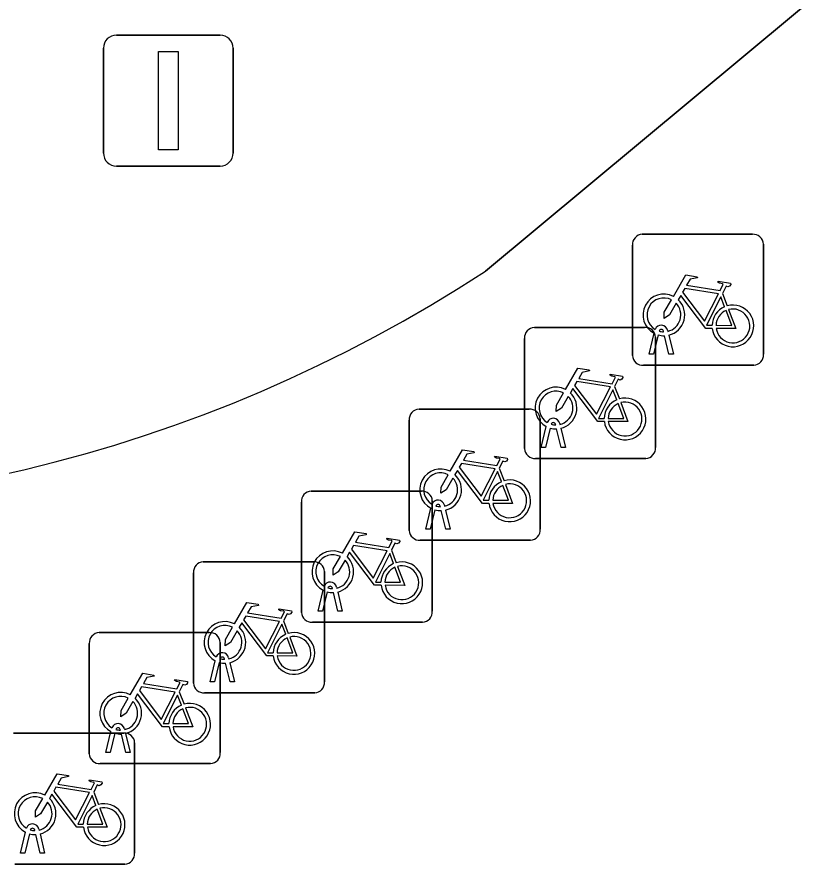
# Model space of a CAD drawing. Extents: x 159489 to 160304, y 383825 to 384531.
# Drawn here: x 159835.94 to 159842.09, y 384456.59 to 384463.05 of the extents above; entities that cross this region are included whole.
import ezdxf

# ---------------------------------------------------------------- set-up
doc = ezdxf.new("R2010")
doc.units = 0
for name, color, linetype in [('IMGEO_Fietsenrek', 7, 'Continuous'), ('IMGEO_Groenvoorziening', 7, 'Continuous'), ('IMGEO_Lichtmast', 7, 'Continuous'), ('IMGEO_Voetpad_open', 7, 'Continuous')]:
    doc.layers.add(name, color=color, linetype=linetype)

msp = doc.modelspace()

# ---------------------------------------------------------------- linework, layer by layer
at = {"layer": 'IMGEO_Fietsenrek'}
for p, q in [((159840.7139, 384461.3895), (159841.5548, 384461.3895)), ((159841.5548, 384461.3895), (159840.7139, 384461.3895)), ((159840.6395, 384460.4649), (159840.6395, 384461.3058)), ((159840.6395, 384461.3058), (159840.6395, 384460.4649)), ((159841.6385, 384461.3151), (159841.6385, 384460.4742)), ((159841.6385, 384460.4742), (159841.6385, 384461.3151)), ((159841.3262, 384460.9392), (159841.3625, 384460.844)), ((159839.8909, 384460.6795), (159840.7318, 384460.6795)), ((159840.7318, 384460.6795), (159839.8909, 384460.6795)), ((159840.7665, 384460.4743), (159840.8048, 384460.6343)), ((159840.8769, 384460.6459), (159840.8759, 384460.6502)), ((159840.9076, 384460.6574), (159840.9094, 384460.6495)), ((159839.8165, 384459.7549), (159839.8165, 384460.5958)), ((159839.8165, 384460.5958), (159839.8165, 384459.7549)), ((159840.8352, 384460.6221), (159840.7999, 384460.4743)), ((159840.8155, 384460.6051), (159840.8155, 384459.7642)), ((159840.8155, 384459.7642), (159840.8155, 384460.6051)), ((159840.918, 384460.4743), (159840.8841, 384460.616)), ((159840.9164, 384460.6203), (159840.9514, 384460.4743)), ((159840.7999, 384460.4743), (159840.7665, 384460.4743)), ((159840.9514, 384460.4743), (159840.918, 384460.4743)), ((159841.5641, 384460.3905), (159840.7232, 384460.3905)), ((159840.7232, 384460.3905), (159841.5641, 384460.3905)), ((159840.5032, 384460.2292), (159840.5395, 384460.134)), ((159839.0109, 384460.0555), (159839.8518, 384460.0555)), ((159839.8518, 384460.0555), (159839.0109, 384460.0555)), ((159839.9355, 384459.9811), (159839.9355, 384459.1402)), ((159839.9355, 384459.1402), (159839.9355, 384459.9811)), ((159838.9365, 384459.1309), (159838.9365, 384459.9718)), ((159838.9365, 384459.9718), (159838.9365, 384459.1309)), ((159839.9435, 384459.7643), (159839.9818, 384459.9243)), ((159840.0539, 384459.9359), (159840.0529, 384459.9402)), ((159840.0846, 384459.9474), (159840.0864, 384459.9395)), ((159840.0122, 384459.9121), (159839.9769, 384459.7643)), ((159840.095, 384459.7643), (159840.0611, 384459.906)), ((159840.0934, 384459.9103), (159840.1284, 384459.7643)), ((159839.9769, 384459.7643), (159839.9435, 384459.7643)), ((159840.1284, 384459.7643), (159840.095, 384459.7643)), ((159840.7411, 384459.6805), (159839.9002, 384459.6805)), ((159839.9002, 384459.6805), (159840.7411, 384459.6805)), ((159839.6232, 384459.6052), (159839.6595, 384459.51)), ((159838.1879, 384459.4305), (159839.0288, 384459.4305)), ((159839.0288, 384459.4305), (159838.1879, 384459.4305)), ((159838.1135, 384458.5059), (159838.1135, 384459.3468)), ((159838.1135, 384459.3468), (159838.1135, 384458.5059)), ((159839.1125, 384459.3561), (159839.1125, 384458.5152)), ((159839.1125, 384458.5152), (159839.1125, 384459.3561)), ((159839.0635, 384459.1403), (159839.1018, 384459.3003)), ((159839.1322, 384459.2881), (159839.0969, 384459.1403)), ((159839.1739, 384459.3119), (159839.1729, 384459.3162)), ((159839.215, 384459.1403), (159839.1811, 384459.282)), ((159839.2046, 384459.3234), (159839.2064, 384459.3155)), ((159839.2134, 384459.2863), (159839.2484, 384459.1403)), ((159839.0969, 384459.1403), (159839.0635, 384459.1403)), ((159839.2484, 384459.1403), (159839.215, 384459.1403)), ((159839.8611, 384459.0565), (159839.0202, 384459.0565)), ((159839.0202, 384459.0565), (159839.8611, 384459.0565)), ((159838.8002, 384458.9802), (159838.8365, 384458.885)), ((159837.3649, 384458.8915), (159838.2058, 384458.8915)), ((159838.2058, 384458.8915), (159837.3649, 384458.8915)), ((159838.2895, 384458.8171), (159838.2895, 384457.9762)), ((159838.2895, 384457.9762), (159838.2895, 384458.8171)), ((159837.2905, 384457.9669), (159837.2905, 384458.8078)), ((159837.2905, 384458.8078), (159837.2905, 384457.9669)), ((159838.3509, 384458.6869), (159838.3499, 384458.6912)), ((159838.3816, 384458.6984), (159838.3834, 384458.6905)), ((159838.2405, 384458.5153), (159838.2788, 384458.6753)), ((159838.3092, 384458.6631), (159838.2739, 384458.5153)), ((159838.392, 384458.5153), (159838.3581, 384458.657)), ((159838.3904, 384458.6613), (159838.4254, 384458.5153)), ((159838.2739, 384458.5153), (159838.2405, 384458.5153)), ((159838.4254, 384458.5153), (159838.392, 384458.5153)), ((159837.9772, 384458.4412), (159838.0135, 384458.346)), ((159839.0381, 384458.4315), (159838.1972, 384458.4315)), ((159838.1972, 384458.4315), (159839.0381, 384458.4315)), ((159836.5699, 384458.3515), (159837.4108, 384458.3515)), ((159837.4108, 384458.3515), (159836.5699, 384458.3515)), ((159836.4955, 384457.4269), (159836.4955, 384458.2678)), ((159836.4955, 384458.2678), (159836.4955, 384457.4269)), ((159837.4945, 384458.2771), (159837.4945, 384457.4362)), ((159837.4945, 384457.4362), (159837.4945, 384458.2771)), ((159837.4175, 384457.9763), (159837.4558, 384458.1363)), ((159837.4862, 384458.1241), (159837.4509, 384457.9763)), ((159837.5279, 384458.1479), (159837.5269, 384458.1522)), ((159837.569, 384457.9763), (159837.5351, 384458.118)), ((159837.5586, 384458.1594), (159837.5604, 384458.1515)), ((159837.5674, 384458.1223), (159837.6024, 384457.9763)), ((159837.4509, 384457.9763), (159837.4175, 384457.9763)), ((159837.6024, 384457.9763), (159837.569, 384457.9763)), ((159837.1822, 384457.9012), (159837.2185, 384457.806)), ((159838.2151, 384457.8925), (159837.3742, 384457.8925)), ((159837.3742, 384457.8925), (159838.2151, 384457.8925)), ((159836.6225, 384457.4363), (159836.6608, 384457.5963)), ((159836.7329, 384457.6079), (159836.7319, 384457.6122)), ((159836.7636, 384457.6194), (159836.7654, 384457.6115)), ((159835.9169, 384457.5855), (159836.7578, 384457.5855)), ((159836.7578, 384457.5855), (159835.9169, 384457.5855)), ((159836.6912, 384457.5841), (159836.6559, 384457.4363)), ((159836.774, 384457.4363), (159836.7401, 384457.578)), ((159836.7724, 384457.5823), (159836.8074, 384457.4363)), ((159836.8415, 384457.5111), (159836.8415, 384456.6702)), ((159836.8415, 384456.6702), (159836.8415, 384457.5111)), ((159836.6559, 384457.4363), (159836.6225, 384457.4363)), ((159836.8074, 384457.4363), (159836.774, 384457.4363)), ((159837.4201, 384457.3525), (159836.5792, 384457.3525)), ((159836.5792, 384457.3525), (159837.4201, 384457.3525)), ((159836.5292, 384457.1352), (159836.5655, 384457.04)), ((159835.9695, 384456.6703), (159836.0078, 384456.8303)), ((159836.0382, 384456.8181), (159836.0029, 384456.6703)), ((159836.0799, 384456.8419), (159836.0789, 384456.8462)), ((159836.121, 384456.6703), (159836.0871, 384456.812)), ((159836.1106, 384456.8534), (159836.1124, 384456.8455)), ((159836.1194, 384456.8163), (159836.1544, 384456.6703)), ((159836.0029, 384456.6703), (159835.9695, 384456.6703)), ((159836.1544, 384456.6703), (159836.121, 384456.6703)), ((159836.7671, 384456.5865), (159835.9262, 384456.5865)), ((159835.9262, 384456.5865), (159836.7671, 384456.5865))]:
    msp.add_line(p, q, dxfattribs=at)
for points in [[(159840.9521, 384460.9162), (159841.0468, 384461.0797), (159841.133, 384461.0659), (159841.1347, 384461.0572), (159841.0786, 384461.0463), (159841.0524, 384461.001), (159841.3076, 384460.9602)], [(159841.3076, 384460.9602), (159841.3326, 384461.009), (159841.3275, 384461.013), (159841.3043, 384461.0167), (159841.2916, 384461.0242), (159841.2906, 384461.0273), (159841.2928, 384461.0319), (159841.3876, 384461.0168), (159841.3899, 384461.0065), (159841.3805, 384460.9941), (159841.3681, 384460.9877), (159841.3536, 384460.9939), (159841.3262, 384460.9392)], [(159841.2947, 384460.935), (159841.0379, 384460.976), (159841.0212, 384460.9472), (159841.1882, 384460.7269), (159841.2947, 384460.935)], [(159840.9728, 384460.8637), (159840.9212, 384460.7745), (159840.8813, 384460.7485), (159840.8825, 384460.796), (159840.937, 384460.8902)], [(159841.2478, 384460.6715), (159841.1981, 384460.6716), (159841.0074, 384460.9233), (159840.9884, 384460.8905)], [(159841.3427, 384460.837), (159841.3134, 384460.9138), (159841.204, 384460.6957), (159841.2467, 384460.6956)], [(159841.2767, 384460.6955), (159841.3966, 384460.6953), (159841.3534, 384460.8089)], [(159841.3732, 384460.8158), (159841.4282, 384460.6712), (159841.2781, 384460.6715)], [(159840.1291, 384460.2062), (159840.2238, 384460.3697), (159840.31, 384460.3559), (159840.3117, 384460.3472), (159840.2556, 384460.3363), (159840.2294, 384460.291), (159840.4846, 384460.2502)], [(159840.4846, 384460.2502), (159840.5096, 384460.299), (159840.5045, 384460.303), (159840.4813, 384460.3067), (159840.4686, 384460.3142), (159840.4676, 384460.3173), (159840.4698, 384460.3219), (159840.5646, 384460.3068), (159840.5669, 384460.2965), (159840.5575, 384460.2841), (159840.5451, 384460.2777), (159840.5306, 384460.2839), (159840.5032, 384460.2292)], [(159840.4717, 384460.225), (159840.2149, 384460.266), (159840.1982, 384460.2372), (159840.3652, 384460.0169), (159840.4717, 384460.225)], [(159840.1498, 384460.1537), (159840.0982, 384460.0645), (159840.0583, 384460.0385), (159840.0595, 384460.086), (159840.114, 384460.1802)], [(159840.4248, 384459.9615), (159840.3751, 384459.9616), (159840.1844, 384460.2133), (159840.1654, 384460.1805)], [(159840.5197, 384460.127), (159840.4904, 384460.2038), (159840.381, 384459.9857), (159840.4237, 384459.9856)], [(159840.4537, 384459.9855), (159840.5736, 384459.9853), (159840.5304, 384460.0989)], [(159840.5502, 384460.1058), (159840.6052, 384459.9612), (159840.4551, 384459.9615)], [(159839.2491, 384459.5822), (159839.3438, 384459.7457), (159839.43, 384459.7319), (159839.4317, 384459.7232), (159839.3756, 384459.7123), (159839.3494, 384459.667), (159839.6046, 384459.6262)], [(159839.6046, 384459.6262), (159839.6296, 384459.675), (159839.6245, 384459.679), (159839.6013, 384459.6827), (159839.5886, 384459.6902), (159839.5876, 384459.6933), (159839.5898, 384459.6979), (159839.6846, 384459.6828), (159839.6869, 384459.6725), (159839.6775, 384459.6601), (159839.6651, 384459.6537), (159839.6506, 384459.6599), (159839.6232, 384459.6052)], [(159839.5917, 384459.601), (159839.3349, 384459.642), (159839.3182, 384459.6132), (159839.4852, 384459.3929), (159839.5917, 384459.601)], [(159839.2698, 384459.5297), (159839.2182, 384459.4405), (159839.1783, 384459.4145), (159839.1795, 384459.462), (159839.234, 384459.5562)], [(159839.5448, 384459.3375), (159839.4951, 384459.3376), (159839.3044, 384459.5893), (159839.2854, 384459.5565)], [(159839.6397, 384459.503), (159839.6104, 384459.5798), (159839.501, 384459.3617), (159839.5437, 384459.3616)], [(159839.5737, 384459.3615), (159839.6936, 384459.3613), (159839.6504, 384459.4749)], [(159839.6702, 384459.4818), (159839.7252, 384459.3372), (159839.5751, 384459.3375)], [(159838.4261, 384458.9572), (159838.5208, 384459.1207), (159838.607, 384459.1069), (159838.6087, 384459.0982), (159838.5526, 384459.0873), (159838.5264, 384459.042), (159838.7816, 384459.0012)], [(159838.7687, 384458.976), (159838.5119, 384459.017), (159838.4952, 384458.9882), (159838.6622, 384458.7679), (159838.7687, 384458.976)], [(159838.7816, 384459.0012), (159838.8066, 384459.05), (159838.8015, 384459.054), (159838.7783, 384459.0577), (159838.7656, 384459.0652), (159838.7646, 384459.0683), (159838.7668, 384459.0729), (159838.8616, 384459.0578), (159838.8639, 384459.0475), (159838.8545, 384459.0351), (159838.8421, 384459.0287), (159838.8276, 384459.0349), (159838.8002, 384458.9802)], [(159838.7218, 384458.7125), (159838.6721, 384458.7126), (159838.4814, 384458.9643), (159838.4624, 384458.9315)], [(159838.8167, 384458.878), (159838.7874, 384458.9548), (159838.678, 384458.7367), (159838.7207, 384458.7366)], [(159838.4468, 384458.9047), (159838.3952, 384458.8155), (159838.3553, 384458.7895), (159838.3565, 384458.837), (159838.411, 384458.9312)], [(159838.7507, 384458.7365), (159838.8706, 384458.7363), (159838.8274, 384458.8499)], [(159838.8472, 384458.8568), (159838.9022, 384458.7122), (159838.7521, 384458.7125)], [(159837.6031, 384458.4182), (159837.6978, 384458.5817), (159837.784, 384458.5679), (159837.7857, 384458.5592), (159837.7296, 384458.5483), (159837.7034, 384458.503), (159837.9586, 384458.4622)], [(159837.9586, 384458.4622), (159837.9836, 384458.511), (159837.9785, 384458.515), (159837.9553, 384458.5187), (159837.9426, 384458.5262), (159837.9416, 384458.5293), (159837.9438, 384458.5339), (159838.0386, 384458.5188), (159838.0409, 384458.5085), (159838.0315, 384458.4961), (159838.0191, 384458.4897), (159838.0046, 384458.4959), (159837.9772, 384458.4412)], [(159837.9457, 384458.437), (159837.6889, 384458.478), (159837.6722, 384458.4492), (159837.8392, 384458.2289), (159837.9457, 384458.437)], [(159837.6238, 384458.3657), (159837.5722, 384458.2765), (159837.5323, 384458.2505), (159837.5335, 384458.298), (159837.588, 384458.3922)], [(159837.8988, 384458.1735), (159837.8491, 384458.1736), (159837.6584, 384458.4253), (159837.6394, 384458.3925)], [(159837.9937, 384458.339), (159837.9644, 384458.4158), (159837.855, 384458.1977), (159837.8977, 384458.1976)], [(159837.9277, 384458.1975), (159838.0476, 384458.1973), (159838.0044, 384458.3109)], [(159838.0242, 384458.3178), (159838.0792, 384458.1732), (159837.9291, 384458.1735)], [(159836.8081, 384457.8782), (159836.9028, 384458.0417), (159836.989, 384458.0279), (159836.9907, 384458.0192), (159836.9346, 384458.0083), (159836.9084, 384457.963), (159837.1636, 384457.9222)], [(159837.1636, 384457.9222), (159837.1886, 384457.971), (159837.1835, 384457.975), (159837.1603, 384457.9787), (159837.1476, 384457.9862), (159837.1466, 384457.9893), (159837.1488, 384457.9939), (159837.2436, 384457.9788), (159837.2459, 384457.9685), (159837.2365, 384457.9561), (159837.2241, 384457.9497), (159837.2096, 384457.9559), (159837.1822, 384457.9012)], [(159837.1507, 384457.897), (159836.8939, 384457.938), (159836.8772, 384457.9092), (159837.0442, 384457.6889), (159837.1507, 384457.897)], [(159836.8288, 384457.8257), (159836.7772, 384457.7365), (159836.7373, 384457.7105), (159836.7385, 384457.758), (159836.793, 384457.8522)], [(159837.1038, 384457.6335), (159837.0541, 384457.6336), (159836.8634, 384457.8853), (159836.8444, 384457.8525)], [(159837.1987, 384457.799), (159837.1694, 384457.8758), (159837.06, 384457.6577), (159837.1027, 384457.6576)], [(159837.1327, 384457.6575), (159837.2526, 384457.6573), (159837.2094, 384457.7709)], [(159837.2292, 384457.7778), (159837.2842, 384457.6332), (159837.1341, 384457.6335)], [(159836.1551, 384457.1122), (159836.2498, 384457.2757), (159836.336, 384457.2619), (159836.3377, 384457.2532), (159836.2816, 384457.2423), (159836.2554, 384457.197), (159836.5106, 384457.1562)], [(159836.5106, 384457.1562), (159836.5356, 384457.205), (159836.5305, 384457.209), (159836.5073, 384457.2127), (159836.4946, 384457.2202), (159836.4936, 384457.2233), (159836.4958, 384457.2279), (159836.5906, 384457.2128), (159836.5929, 384457.2025), (159836.5835, 384457.1901), (159836.5711, 384457.1837), (159836.5566, 384457.1899), (159836.5292, 384457.1352)], [(159836.4977, 384457.131), (159836.2409, 384457.172), (159836.2242, 384457.1432), (159836.3912, 384456.9229), (159836.4977, 384457.131)], [(159836.1758, 384457.0597), (159836.1242, 384456.9705), (159836.0843, 384456.9445), (159836.0855, 384456.992), (159836.14, 384457.0862)], [(159836.4508, 384456.8675), (159836.4011, 384456.8676), (159836.2104, 384457.1193), (159836.1914, 384457.0865)], [(159836.5457, 384457.033), (159836.5164, 384457.1098), (159836.407, 384456.8917), (159836.4497, 384456.8916)], [(159836.5762, 384457.0118), (159836.6312, 384456.8672), (159836.4811, 384456.8675)], [(159836.4797, 384456.8915), (159836.5996, 384456.8913), (159836.5564, 384457.0049)]]:
    msp.add_lwpolyline(points, dxfattribs=at)
for centre, radius, start, end in [((159840.7172, 384461.3116), 0.0779, 92.4484, 184.28452), ((159840.7172, 384461.3116), 0.0779, 92.4484, 184.28452), ((159841.5606, 384461.3118), 0.0779, 2.4484, 94.28452), ((159841.5606, 384461.3118), 0.0779, 2.4484, 94.28452), ((159840.8791, 384460.7749), 0.159, 62.67661, 242.13685), ((159840.8791, 384460.7749), 0.129, 63.31916, 238.90302), ((159840.8791, 384460.7749), 0.159, 283.5766, 46.60424), ((159840.8791, 384460.7749), 0.129, 283.60429, 43.43025), ((159841.4057, 384460.6909), 0.159, 113.3408, 178.32165), ((159841.4057, 384460.6909), 0.159, 187.0065, 105.77075), ((159841.4057, 384460.6909), 0.129, 188.67146, 104.58832), ((159841.4057, 384460.6909), 0.129, 113.92302, 177.95563), ((159840.8589, 384460.6463), 0.0499, 12.8025, 158.69338), ((159839.8942, 384460.6016), 0.0779, 92.4484, 184.28452), ((159839.8942, 384460.6016), 0.0779, 92.4484, 184.28452), ((159840.7376, 384460.6018), 0.0779, 2.4484, 94.28452), ((159840.7376, 384460.6018), 0.0779, 2.4484, 94.28452), ((159840.8589, 384460.6463), 0.0174, 12.8025, 163.45023), ((159840.8791, 384460.7749), 0.129, 253.41502, 269.02044), ((159840.8791, 384460.7749), 0.159, 253.99666, 271.78671), ((159840.7174, 384460.4682), 0.0779, 182.4484, 274.28452), ((159840.7174, 384460.4682), 0.0779, 182.4484, 274.28452), ((159841.5608, 384460.4684), 0.0779, 272.4484, 4.28452), ((159841.5608, 384460.4684), 0.0779, 272.4484, 4.28452), ((159840.0561, 384460.0649), 0.159, 62.67661, 242.13685), ((159840.0561, 384460.0649), 0.129, 63.31916, 238.90302), ((159840.0561, 384460.0649), 0.159, 283.5766, 46.60424), ((159840.0561, 384460.0649), 0.129, 283.60429, 43.43025), ((159840.5827, 384459.9809), 0.159, 113.3408, 178.32165), ((159840.5827, 384459.9809), 0.159, 187.0065, 105.77075), ((159840.5827, 384459.9809), 0.129, 188.67146, 104.58832), ((159839.0142, 384459.9776), 0.0779, 92.4484, 184.28452), ((159839.0142, 384459.9776), 0.0779, 92.4484, 184.28452), ((159839.8576, 384459.9778), 0.0779, 2.4484, 94.28452), ((159839.8576, 384459.9778), 0.0779, 2.4484, 94.28452), ((159840.5827, 384459.9809), 0.129, 113.92302, 177.95563), ((159840.0359, 384459.9363), 0.0499, 12.8025, 158.69338), ((159840.0359, 384459.9363), 0.0174, 12.8025, 163.45023), ((159840.0561, 384460.0649), 0.129, 253.41502, 269.02044), ((159840.0561, 384460.0649), 0.159, 253.99666, 271.78671), ((159839.8944, 384459.7582), 0.0779, 182.4484, 274.28452), ((159839.8944, 384459.7582), 0.0779, 182.4484, 274.28452), ((159840.7378, 384459.7584), 0.0779, 272.4484, 4.28452), ((159840.7378, 384459.7584), 0.0779, 272.4484, 4.28452), ((159839.1761, 384459.4409), 0.159, 62.67661, 242.13685), ((159839.1761, 384459.4409), 0.129, 63.31916, 238.90302), ((159839.1761, 384459.4409), 0.129, 283.60429, 43.43025), ((159839.1761, 384459.4409), 0.159, 283.5766, 46.60424), ((159839.7027, 384459.3569), 0.159, 113.3408, 178.32165), ((159839.7027, 384459.3569), 0.159, 187.0065, 105.77075), ((159839.7027, 384459.3569), 0.129, 113.92302, 177.95563), ((159839.7027, 384459.3569), 0.129, 188.67146, 104.58832), ((159838.1912, 384459.3526), 0.0779, 92.4484, 184.28452), ((159838.1912, 384459.3526), 0.0779, 92.4484, 184.28452), ((159839.0346, 384459.3528), 0.0779, 2.4484, 94.28452), ((159839.0346, 384459.3528), 0.0779, 2.4484, 94.28452), ((159839.1559, 384459.3123), 0.0499, 12.8025, 158.69338), ((159839.1761, 384459.4409), 0.159, 253.99666, 271.78671), ((159839.1559, 384459.3123), 0.0174, 12.8025, 163.45023), ((159839.1761, 384459.4409), 0.129, 253.41502, 269.02044), ((159839.8578, 384459.1344), 0.0779, 272.4484, 4.28452), ((159839.8578, 384459.1344), 0.0779, 272.4484, 4.28452), ((159839.0144, 384459.1342), 0.0779, 182.4484, 274.28452), ((159839.0144, 384459.1342), 0.0779, 182.4484, 274.28452), ((159838.3531, 384458.8159), 0.159, 62.67661, 242.13685), ((159838.3531, 384458.8159), 0.129, 63.31916, 238.90302), ((159837.3682, 384458.8136), 0.0779, 92.4484, 184.28452), ((159837.3682, 384458.8136), 0.0779, 92.4484, 184.28452), ((159838.2116, 384458.8138), 0.0779, 2.4484, 94.28452), ((159838.2116, 384458.8138), 0.0779, 2.4484, 94.28452), ((159838.3531, 384458.8159), 0.129, 283.60429, 43.43025), ((159838.3531, 384458.8159), 0.159, 283.5766, 46.60424), ((159838.8797, 384458.7319), 0.159, 187.0065, 105.77075), ((159838.8797, 384458.7319), 0.159, 113.3408, 178.32165), ((159838.8797, 384458.7319), 0.129, 113.92302, 177.95563), ((159838.8797, 384458.7319), 0.129, 188.67146, 104.58832), ((159838.3329, 384458.6873), 0.0499, 12.8025, 158.69338), ((159838.3329, 384458.6873), 0.0174, 12.8025, 163.45023), ((159838.3531, 384458.8159), 0.129, 253.41502, 269.02044), ((159838.3531, 384458.8159), 0.159, 253.99666, 271.78671), ((159838.1914, 384458.5092), 0.0779, 182.4484, 274.28452), ((159838.1914, 384458.5092), 0.0779, 182.4484, 274.28452), ((159839.0348, 384458.5094), 0.0779, 272.4484, 4.28452), ((159839.0348, 384458.5094), 0.0779, 272.4484, 4.28452), ((159837.5301, 384458.2769), 0.159, 62.67661, 242.13685), ((159837.5301, 384458.2769), 0.129, 63.31916, 238.90302), ((159837.5301, 384458.2769), 0.129, 283.60429, 43.43025), ((159837.5301, 384458.2769), 0.159, 283.5766, 46.60424), ((159836.5732, 384458.2736), 0.0779, 92.4484, 184.28452), ((159836.5732, 384458.2736), 0.0779, 92.4484, 184.28452), ((159837.4166, 384458.2738), 0.0779, 2.4484, 94.28452), ((159837.4166, 384458.2738), 0.0779, 2.4484, 94.28452), ((159838.0567, 384458.1929), 0.159, 113.3408, 178.32165), ((159838.0567, 384458.1929), 0.159, 187.0065, 105.77075), ((159838.0567, 384458.1929), 0.129, 113.92302, 177.95563), ((159838.0567, 384458.1929), 0.129, 188.67146, 104.58832), ((159837.5099, 384458.1483), 0.0499, 12.8025, 158.69338), ((159837.5301, 384458.2769), 0.159, 253.99666, 271.78671), ((159837.5099, 384458.1483), 0.0174, 12.8025, 163.45023), ((159837.5301, 384458.2769), 0.129, 253.41502, 269.02044), ((159838.2118, 384457.9704), 0.0779, 272.4484, 4.28452), ((159838.2118, 384457.9704), 0.0779, 272.4484, 4.28452), ((159837.3684, 384457.9702), 0.0779, 182.4484, 274.28452), ((159837.3684, 384457.9702), 0.0779, 182.4484, 274.28452), ((159836.7351, 384457.7369), 0.159, 62.67661, 242.13685), ((159836.7351, 384457.7369), 0.129, 63.31916, 238.90302), ((159836.7351, 384457.7369), 0.159, 283.5766, 46.60424), ((159836.7351, 384457.7369), 0.129, 283.60429, 43.43025), ((159837.2617, 384457.6529), 0.159, 113.3408, 178.32165), ((159837.2617, 384457.6529), 0.159, 187.0065, 105.77075), ((159837.2617, 384457.6529), 0.129, 188.67146, 104.58832), ((159837.2617, 384457.6529), 0.129, 113.92302, 177.95563), ((159836.7149, 384457.6083), 0.0499, 12.8025, 158.69338), ((159836.7149, 384457.6083), 0.0174, 12.8025, 163.45023), ((159836.7351, 384457.7369), 0.129, 253.41502, 269.02044), ((159836.7351, 384457.7369), 0.159, 253.99666, 271.78671), ((159836.7636, 384457.5078), 0.0779, 2.4484, 94.28452), ((159836.7636, 384457.5078), 0.0779, 2.4484, 94.28452), ((159836.5734, 384457.4302), 0.0779, 182.4484, 274.28452), ((159836.5734, 384457.4302), 0.0779, 182.4484, 274.28452), ((159837.4168, 384457.4304), 0.0779, 272.4484, 4.28452), ((159837.4168, 384457.4304), 0.0779, 272.4484, 4.28452), ((159836.0821, 384456.9709), 0.159, 62.67661, 242.13685), ((159836.0821, 384456.9709), 0.129, 63.31916, 238.90302), ((159836.0821, 384456.9709), 0.159, 283.5766, 46.60424), ((159836.0821, 384456.9709), 0.129, 283.60429, 43.43025), ((159836.6087, 384456.8869), 0.159, 113.3408, 178.32165), ((159836.6087, 384456.8869), 0.159, 187.0065, 105.77075), ((159836.6087, 384456.8869), 0.129, 188.67146, 104.58832), ((159836.6087, 384456.8869), 0.129, 113.92302, 177.95563), ((159836.0619, 384456.8423), 0.0499, 12.8025, 158.69338), ((159836.0821, 384456.9709), 0.159, 253.99666, 271.78671), ((159836.0619, 384456.8423), 0.0174, 12.8025, 163.45023), ((159836.0821, 384456.9709), 0.129, 253.41502, 269.02044), ((159836.7638, 384456.6644), 0.0779, 272.4484, 4.28452), ((159836.7638, 384456.6644), 0.0779, 272.4484, 4.28452)]:
    msp.add_arc(centre, radius, start, end, dxfattribs=at)
at = {"layer": 'IMGEO_Groenvoorziening'}
msp.add_lwpolyline([(159839.517, 384461.108), (159869.174, 384485.784), (159859.719, 384497.18)], dxfattribs=at)
msp.add_arc((159833.4233, 384470.4321), 11.1387, 225.21728, 303.16624, dxfattribs=at)
at = {"layer": 'IMGEO_Lichtmast'}
for p, q in [((159836.7031, 384462.9085), (159837.4929, 384462.9085)), ((159837.4929, 384462.9085), (159836.7031, 384462.9085)), ((159836.6031, 384462.0095), (159836.6031, 384462.8085)), ((159836.6031, 384462.8085), (159836.6031, 384462.0095)), ((159837.5929, 384462.8085), (159837.5929, 384462.0095)), ((159837.5929, 384462.0095), (159837.5929, 384462.8085)), ((159837.4929, 384461.9095), (159836.7031, 384461.9095)), ((159836.7031, 384461.9095), (159837.4929, 384461.9095))]:
    msp.add_line(p, q, dxfattribs=at)
msp.add_lwpolyline([(159837.023, 384462.784), (159837.173, 384462.784), (159837.173, 384462.034), (159837.023, 384462.034), (159837.023, 384462.784)], dxfattribs=at)
for centre, start, end in [((159836.7031, 384462.8085), 90, 180), ((159836.7031, 384462.8085), 90, 180), ((159837.4929, 384462.8085), 0, 90), ((159837.4929, 384462.8085), 360, 90), ((159836.7031, 384462.0095), 180, 270), ((159836.7031, 384462.0095), 180, 270), ((159837.4929, 384462.0095), 270, 0), ((159837.4929, 384462.0095), 270, 0)]:
    msp.add_arc(centre, 0.1, start, end, dxfattribs=at)
at = {"layer": 'IMGEO_Voetpad_open'}
msp.add_lwpolyline([(159891.552, 384504.383), (159891.329, 384504.179), (159880.06, 384494.803), (159870.304, 384486.724), (159869.174, 384485.784), (159839.517, 384461.108)], dxfattribs=at)
msp.add_arc((159833.4233, 384470.4321), 11.1387, 225.21728, 303.16624, dxfattribs=at)

doc.saveas('drawing.dxf')
